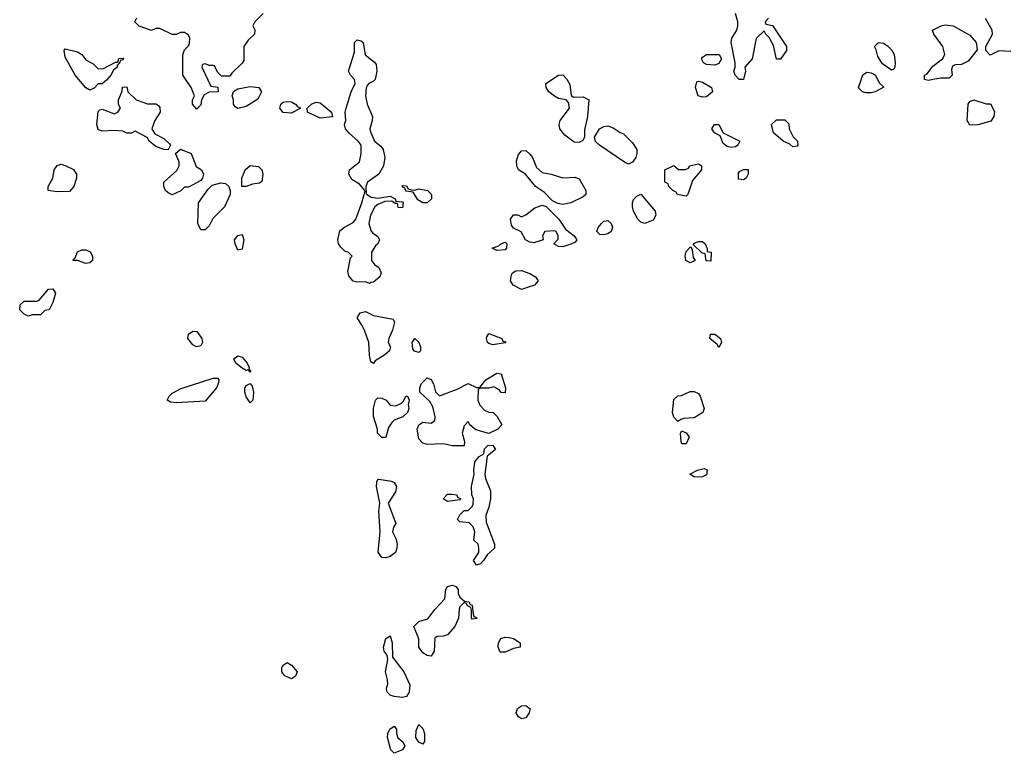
# Model space of a CAD drawing. Header units: inches. Extents: x 2380249 to 2585472, y 382747 to 546448.
# Tile 493 of 626: x 2544388 to 2549178, y 433513 to 437080. Entities that reach past the tile are written whole.
import ezdxf

# ---------------------------------------------------------------- set-up
doc = ezdxf.new("R2010")
doc.units = ezdxf.units.IN
doc.header["$MEASUREMENT"] = 0
doc.layers.add('C5443', color=7, linetype='Continuous')

msp = doc.modelspace()

# ---------------------------------------------------------------- linework, layer by layer
at = {"layer": 'C5443', "color": 4, "elevation": 36}
for points in [[(2545572, 437110), (2545532, 437070), (2545522, 437050), (2545531.2, 437031.1), (2545531, 437010), (2545499.8, 436980.2), (2545478, 436950), (2545478, 436882), (2545470.8, 436869.2), (2545419.6, 436820.4), (2545410, 436806), (2545370, 436806), (2545350, 436826), (2545335.3, 436855.3), (2545330, 436858), (2545310, 436858), (2545290, 436866), (2545278, 436862), (2545274, 436850), (2545318, 436758), (2545352.7, 436752.7), (2545354, 436730), (2545310, 436728), (2545285.4, 436714.6), (2545272, 436690), (2545270, 436666), (2545250, 436646), (2545228.7, 436670), (2545228.7, 436690), (2545238, 436710), (2545222, 436750), (2545182, 436810), (2545182, 436910), (2545190, 436934), (2545210, 436954), (2545214.6, 436965.4), (2545215.3, 436990), (2545210, 437006), (2545190, 437018), (2545170, 437018), (2545150, 437008), (2545130, 437008), (2545070, 437038), (2545050, 437038), (2545028.7, 437028.7), (2544969.1, 437049.1), (2544948, 437070), (2544958, 437090)], [(2548031.6, 437088.4), (2548014, 437070), (2548018, 437058), (2548050, 437052), (2548118, 436950), (2548118, 436930), (2548090, 436888), (2548070, 436888), (2548055.1, 436955.1), (2548034, 436994), (2548018, 437010), (2548010, 437026), (2547971, 436989), (2547951.3, 436890), (2547916, 436850), (2547918.8, 436830), (2547910, 436789.2), (2547888, 436790), (2547868, 436810), (2547862, 436830), (2547868.7, 436850), (2547869, 436870), (2547849.3, 436970), (2547853.2, 436990), (2547876, 437030), (2547880.9, 437050), (2547880.9, 437070), (2547869.5, 437110)], [(2549210, 436926), (2549150.9, 436929.1), (2549110, 436908), (2549088, 436930), (2549088, 436950), (2549121.2, 437010), (2549119, 437030), (2549086.3, 437086.3)]]:
    msp.add_lwpolyline(points, dxfattribs=at)
for points in [[(2548910, 436795.3), (2548870, 436796), (2548830, 436789.4), (2548810, 436785.2), (2548789, 436789), (2548789.3, 436810), (2548802.5, 436817.5), (2548830, 436854.8), (2548878, 436890), (2548888.7, 436911.3), (2548879.3, 436950), (2548835.3, 437010), (2548829.2, 437030), (2548870.9, 437050.9), (2548890, 437054.8), (2548930, 437051.3), (2549010, 437006), (2549041, 436970), (2549045.4, 436934.6), (2549002, 436878), (2548970, 436862), (2548939.6, 436860.4), (2548925.4, 436854.6), (2548921, 436839), (2548924.7, 436810)], [(2546130, 436212.7), (2546190, 436222), (2546214, 436210), (2546218, 436198), (2546250, 436194), (2546254, 436190), (2546250, 436166), (2546230, 436168), (2546226, 436186), (2546214, 436186), (2546198, 436198), (2546163.6, 436196.4), (2546130, 436181.2), (2546116, 436170), (2546094, 436130), (2546086.8, 436090), (2546095.5, 436055.5), (2546103.8, 436043.8), (2546130, 436026.8), (2546138.4, 436010), (2546130.3, 435990), (2546118.7, 435981.3), (2546098.8, 435950), (2546098.8, 435910), (2546114.8, 435890), (2546134.8, 435874.8), (2546146.4, 435850), (2546139.5, 435830), (2546110, 435803.7), (2546096.9, 435803.1), (2546090, 435798), (2546070, 435806), (2546030, 435804), (2546010, 435809.2), (2546000.1, 435820.1), (2545990, 435835.3), (2545984.5, 435855.5), (2545998, 435922), (2546006, 435930), (2545988.4, 435948.4), (2545970, 435955.3), (2545950, 435974), (2545939.3, 435990), (2545935.1, 436010), (2545945.6, 436054.4), (2545967.7, 436072.3), (2546010, 436094), (2546023.7, 436110), (2546053.2, 436190), (2546068, 436248), (2546040.7, 436280.7), (2546003.3, 436303.3), (2545989.3, 436329.3), (2545992.7, 436350), (2546041.2, 436390), (2546049.2, 436430), (2546049, 436470), (2546035.3, 436490), (2545989.2, 436530), (2545973.2, 436550), (2545968.7, 436570), (2545974.5, 436590), (2545972, 436630), (2545976.2, 436650), (2546000.7, 436730), (2546019.3, 436770), (2546017.2, 436790), (2545997, 436810), (2545987.3, 436830), (2546017.2, 436922.8), (2546017, 436970), (2546030, 436983), (2546050, 436977.6), (2546058.4, 436970), (2546068, 436910), (2546114.4, 436874.4), (2546122, 436862), (2546125.3, 436830), (2546117.1, 436790), (2546110, 436780.9), (2546086, 436770), (2546079.1, 436760.9), (2546073.2, 436746.8), (2546070.6, 436710), (2546079.1, 436670), (2546103.8, 436610), (2546103, 436590), (2546090.6, 436550), (2546095.2, 436535.2), (2546114.8, 436490), (2546145.1, 436465.1), (2546156.3, 436450), (2546164.9, 436410), (2546158, 436370), (2546135.5, 436330), (2546080.5, 436290), (2546072.7, 436270), (2546073.7, 436233.7), (2546098, 436218)], [(2548630, 436835.3), (2548585.2, 436865.2), (2548562, 436902), (2548554.6, 436934.6), (2548546, 436950), (2548566, 436970), (2548590, 436966), (2548610, 436954), (2548632.4, 436930), (2548641.6, 436910), (2548647.1, 436872.9), (2548644.7, 436850), (2548639.8, 436840.2)], [(2544770, 436842), (2544796.4, 436843.6), (2544854, 436874), (2544866, 436874), (2544870, 436892), (2544892.7, 436892.7), (2544890, 436886), (2544878, 436882), (2544874, 436870), (2544862, 436858), (2544862, 436850), (2544844.7, 436835.3), (2544832, 436810), (2544810, 436786), (2544790, 436768), (2544770, 436768), (2544750, 436748), (2544730, 436738), (2544710, 436749), (2544657.2, 436810), (2544610, 436898), (2544604, 436930), (2544610, 436938), (2544670, 436924.7), (2544690.7, 436910.7), (2544710, 436884.7), (2544745.4, 436865.4)], [(2547770, 436859), (2547730, 436862.7), (2547715.3, 436870), (2547705.2, 436890), (2547710, 436898), (2547729.5, 436910.5), (2547790.7, 436910.7), (2547802, 436890), (2547790, 436868)], [(2547083.6, 436703.6), (2547130, 436706), (2547156, 436690), (2547151, 436610), (2547135.3, 436544.7), (2547136, 436510), (2547127.3, 436492.7), (2547110, 436482.7), (2547085.4, 436485.4), (2547039.5, 436519.5), (2547016, 436550), (2547012.7, 436570), (2547017.2, 436590), (2547062, 436650), (2547058, 436678), (2547046, 436690), (2547010, 436697.2), (2546990, 436709.2), (2546962, 436730), (2546948.7, 436750), (2546948, 436770), (2547010, 436811.3), (2547030, 436812), (2547050, 436792), (2547064.5, 436764.5), (2547071.6, 436711.6)], [(2548530, 436724), (2548505.2, 436725.2), (2548488, 436730), (2548469.2, 436749.2), (2548490, 436812), (2548510, 436824.7), (2548530, 436822), (2548551.2, 436811.1), (2548570, 436774), (2548591.6, 436751.6), (2548550, 436729)], [(2545010, 436671.3), (2545050, 436671.3), (2545063.6, 436663.6), (2545070, 436654), (2545072, 436630), (2545044.7, 436590), (2545031.3, 436550), (2545044.7, 436524.7), (2545090, 436502), (2545116.9, 436476.9), (2545122, 436470), (2545110, 436448), (2545090, 436448.7), (2545050, 436464), (2545018, 436490), (2545008.4, 436508.4), (2544950, 436538), (2544931.6, 436528.4), (2544910, 436528), (2544890, 436538), (2544850, 436542), (2544790, 436538), (2544770, 436546), (2544764, 436570), (2544770, 436634), (2544778, 436642), (2544790, 436644.7), (2544850, 436622), (2544866, 436630), (2544878, 436650), (2544868.4, 436668.4), (2544868, 436690), (2544887.3, 436732.7), (2544888.4, 436751.6), (2544910, 436754), (2544914, 436730), (2544954, 436690)], [(2545450, 436648.7), (2545436.4, 436656.4), (2545428.8, 436668.9), (2545428.7, 436690), (2545422, 436710), (2545428, 436732), (2545450, 436744.7), (2545510, 436756), (2545552, 436750), (2545564.7, 436730), (2545546.4, 436693.6), (2545490, 436659)], [(2547710, 436704), (2547689, 436710), (2547675.3, 436750), (2547682, 436778), (2547690, 436782), (2547710, 436776), (2547754, 436750), (2547758, 436730), (2547730, 436705.2)], [(2545710, 436626.6), (2545669.5, 436629.5), (2545654, 436650), (2545659, 436670), (2545670, 436678.8), (2545690, 436682.8), (2545710, 436680.7), (2545730.4, 436670.4), (2545738.8, 436658.8), (2545754, 436650)], [(2545850, 436601.2), (2545788, 436630), (2545786, 436650), (2545810, 436670.7), (2545830, 436678.8), (2545850, 436676), (2545904.7, 436630), (2545910, 436608)], [(2549090, 436671), (2549111, 436671), (2549130, 436634), (2549126.8, 436610), (2549112.3, 436587.7), (2549050, 436569.2), (2549010, 436568), (2548998, 436590), (2549002, 436670), (2549010, 436682), (2549029.1, 436690.9)], [(2547350, 436378), (2547330, 436388), (2547208, 436470), (2547190, 436488), (2547184, 436510), (2547209, 436550), (2547230, 436560.7), (2547250, 436564), (2547275.2, 436555.2), (2547310, 436531.3), (2547326, 436526), (2547370, 436482), (2547391, 436450), (2547391, 436430), (2547384.7, 436410), (2547370, 436388)], [(2547850, 436459), (2547830, 436464), (2547810, 436478), (2547796.4, 436516.4), (2547768, 436530), (2547755.3, 436550), (2547768.7, 436570), (2547790, 436570.8), (2547810.8, 436530.8), (2547892, 436490), (2547882, 436470), (2547870, 436462)], [(2548150, 436462), (2548134.6, 436474.6), (2548102, 436490), (2548055.3, 436530), (2548046, 436570), (2548070, 436594), (2548110, 436594), (2548130, 436574), (2548132, 436550), (2548151.2, 436511.1), (2548172, 436490), (2548174, 436470), (2548170, 436466)], [(2545130, 436228.7), (2545110, 436238), (2545098, 436250), (2545088.7, 436270), (2545088.7, 436290), (2545152.7, 436347.3), (2545164, 436370), (2545164, 436390), (2545146, 436430), (2545170, 436451.3), (2545222, 436430), (2545246.4, 436366.4), (2545272, 436350), (2545282, 436330), (2545278, 436310), (2545270, 436298), (2545210, 436266), (2545190, 436266), (2545171.6, 436248.4)], [(2547030.8, 436310.8), (2547090, 436314.8), (2547110, 436306), (2547142.8, 436250), (2547142.8, 436230), (2547130, 436219.3), (2547070, 436189.5), (2547030, 436182), (2547006.3, 436186.3), (2546980.2, 436200.2), (2546940.4, 436240.4), (2546898, 436270), (2546849.1, 436329.1), (2546815.3, 436350), (2546806, 436370), (2546805.6, 436394.4), (2546814.6, 436425.4), (2546830, 436442), (2546850, 436444.7), (2546870, 436426), (2546882.8, 436410), (2546902, 436362), (2546930, 436338), (2546974, 436330)], [(2544570, 436244), (2544526, 436250), (2544526, 436270), (2544548.7, 436310), (2544555.3, 436350), (2544570, 436372), (2544590, 436378), (2544610, 436371.3), (2544650, 436351.3), (2544664.7, 436330), (2544664.7, 436310), (2544651.3, 436270), (2544630, 436245.2)], [(2545490, 436269), (2545468, 436270), (2545469, 436310), (2545485.2, 436350), (2545510, 436370.7), (2545550, 436366), (2545566, 436350), (2545571, 436330), (2545566, 436294), (2545554.8, 436285.2), (2545519.8, 436280.2)], [(2547630, 436222), (2547588.7, 436230), (2547582, 436242), (2547566, 436250), (2547546, 436270), (2547542, 436282), (2547526, 436290), (2547526, 436350), (2547570, 436371.3), (2547592.7, 436352.7), (2547627.3, 436352.7), (2547642, 436358), (2547646, 436370), (2547690, 436378.8), (2547704.7, 436370), (2547704.7, 436350), (2547661, 436299), (2547638, 436230)], [(2547910, 436302), (2547885.6, 436305.6), (2547885.2, 436334.8), (2547890, 436342), (2547910, 436352), (2547932, 436352), (2547932, 436330), (2547922, 436310)], [(2545270, 436058), (2545255.3, 436090), (2545258, 436190), (2545304.1, 436255.9), (2545324.5, 436275.5), (2545366.4, 436286.4), (2545390, 436284.7), (2545404.7, 436270), (2545412, 436250), (2545412, 436230), (2545384.7, 436170), (2545326.8, 436113.2), (2545310, 436078), (2545290, 436058)], [(2546310, 436252), (2546330, 436258), (2546371.3, 436250), (2546390.8, 436230), (2546390.8, 436210), (2546370, 436189.4), (2546349.4, 436189.4), (2546324.7, 436204.7), (2546302, 436242), (2546267.3, 436247.3), (2546262, 436262), (2546250, 436266), (2546250, 436274), (2546270, 436272), (2546278, 436258), (2546292.7, 436252.7)], [(2547430, 436089.2), (2547410, 436095.3), (2547395.3, 436110), (2547374, 436150), (2547369, 436170), (2547368.7, 436190), (2547374.6, 436205.4), (2547390, 436222), (2547410, 436232), (2547478.8, 436150), (2547482.8, 436130), (2547470, 436106)], [(2547030, 435975.3), (2547010, 435978), (2546986, 435990), (2547007.3, 436012.7), (2547008, 436030), (2546998, 436050), (2546990, 436053.2), (2546942, 436050), (2546932, 436030), (2546934, 436010), (2546890, 435995.3), (2546870, 435999), (2546848.7, 436010), (2546828.4, 436048.4), (2546790, 436066), (2546781.2, 436081.2), (2546775.3, 436110), (2546790, 436131.3), (2546810.9, 436130.9), (2546830, 436122), (2546850, 436131.3), (2546894.8, 436165.2), (2546930, 436178), (2546950, 436172), (2547010.3, 436110.3), (2547042.5, 436062.5), (2547084.7, 436030), (2547098, 436010), (2547090, 435998), (2547070, 435988.7)], [(2547230, 436034), (2547210, 436035.3), (2547195.3, 436050), (2547202.7, 436070), (2547219, 436090), (2547230, 436101), (2547250, 436104.7), (2547264.7, 436090), (2547271.3, 436070), (2547264.7, 436050), (2547250, 436039)], [(2545450, 435959), (2545436, 435990), (2545433.2, 436010), (2545450, 436031), (2545470, 436036), (2545479.1, 436010), (2545470, 435964)], [(2546710, 435958), (2546686, 435970), (2546719, 435981), (2546728, 435990), (2546750, 435998), (2546758, 435990), (2546756, 435970), (2546750, 435962)], [(2547750, 435906), (2547727.3, 435907.3), (2547722, 435942), (2547707.3, 435947.3), (2547666, 435986), (2547670, 435994), (2547690, 436002), (2547710, 436002), (2547722, 435990), (2547732.7, 435967.3), (2547732.7, 435952.7), (2547752, 435950)], [(2544710, 435895.3), (2544670, 435908.7), (2544646, 435910), (2544658, 435922), (2544670, 435952), (2544690, 435962), (2544710, 435962), (2544731.2, 435951.1), (2544742, 435930), (2544742, 435910), (2544730, 435898)], [(2547650, 435898), (2547629.3, 435910), (2547625.2, 435930), (2547630, 435954), (2547650, 435974), (2547654, 435974), (2547659.6, 435959.6), (2547663.6, 435923.6), (2547674, 435910), (2547670, 435906)], [(2546830, 435768), (2546789.4, 435789.4), (2546775.3, 435810), (2546780.4, 435839.6), (2546786, 435850), (2546801.2, 435858.8), (2546830, 435860.7), (2546870, 435846.8), (2546898, 435830), (2546910.6, 435810.6), (2546892, 435790)], [(2544430, 435638), (2544410, 435648), (2544388, 435670), (2544390, 435694), (2544410, 435712), (2544470, 435711.3), (2544483.1, 435716.9), (2544528, 435770), (2544550, 435772), (2544562, 435750), (2544550, 435706), (2544531.2, 435668.9), (2544510, 435666), (2544490, 435646), (2544450, 435646)], [(2546110, 435408.7), (2546096.4, 435416.4), (2546089.5, 435449.5), (2546086, 435510), (2546066.6, 435566.6), (2546054, 435594), (2546029, 435630), (2546044.7, 435655.3), (2546070, 435662), (2546110, 435642), (2546204.7, 435624.7), (2546212, 435610), (2546202, 435570), (2546184, 435530), (2546181, 435510), (2546191.3, 435490), (2546187.3, 435470), (2546164.9, 435450), (2546118, 435422)], [(2545250, 435489.5), (2545230, 435499.3), (2545206, 435530), (2545209.4, 435550.6), (2545230, 435566), (2545250, 435564.7), (2545274.8, 435530), (2545277.3, 435510), (2545270, 435495.3)], [(2546690, 435499), (2546670, 435505.2), (2546664, 435510), (2546659, 435530), (2546661.2, 435538.8), (2546670, 435554), (2546734, 435530), (2546738, 435518), (2546754, 435514), (2546750, 435509)], [(2546330, 435462), (2546308.4, 435468.4), (2546300.4, 435480.4), (2546298, 435510), (2546310, 435531), (2546330, 435512), (2546338, 435490), (2546338, 435470)], [(2547790, 435486), (2547780.4, 435500.4), (2547746, 435530), (2547748.4, 435551.6), (2547770, 435551.3), (2547798, 435530), (2547802, 435510)], [(2545510, 435366), (2545498, 435378), (2545490, 435375.3), (2545470, 435385.2), (2545439, 435410), (2545430, 435432), (2545450, 435446), (2545470, 435438.8), (2545494.8, 435410), (2545504.7, 435390), (2545502, 435382), (2545512, 435370)], [(2545150, 435217.2), (2545121.2, 435221.2), (2545106, 435230), (2545115.3, 435250), (2545130, 435264.7), (2545173.6, 435286.4), (2545330, 435338), (2545350, 435338), (2545356, 435330), (2545355.3, 435315.3), (2545346, 435290), (2545290, 435226)], [(2546750, 435266), (2546730, 435268), (2546720.4, 435280.4), (2546694.6, 435294.6), (2546671, 435289), (2546630, 435288), (2546618, 435282), (2546616, 435230), (2546626.4, 435206.4), (2546650, 435182), (2546670, 435172), (2546690.9, 435170.9), (2546711.2, 435151.1), (2546734, 435110), (2546714, 435090), (2546670, 435068), (2546606.6, 435086.6), (2546578, 435110), (2546570, 435126), (2546550, 435106), (2546541, 435070), (2546552, 435030), (2546550, 435008), (2546491.6, 435008.4), (2546450, 435018), (2546370, 435015.3), (2546350, 435022), (2546330, 435042), (2546322, 435090), (2546329.5, 435110.5), (2546350, 435122.8), (2546390, 435118), (2546408.4, 435131.6), (2546408.7, 435150), (2546397.2, 435197.2), (2546384, 435224), (2546335.3, 435270), (2546334, 435290), (2546340.9, 435310), (2546370, 435338.8), (2546390, 435331.3), (2546401, 435310), (2546411.2, 435271.1), (2546430, 435252), (2546516.6, 435283.4), (2546570, 435310.8), (2546610, 435292), (2546627.3, 435292.7), (2546655.3, 435330), (2546710, 435361), (2546730, 435358), (2546751, 435290)], [(2545510, 435218), (2545490, 435246), (2545484, 435270), (2545484, 435290), (2545490, 435302), (2545510, 435312), (2545518.8, 435298.8), (2545524.7, 435270), (2545522, 435230)], [(2547590, 435126), (2547570, 435148), (2547564, 435170), (2547570, 435234), (2547590, 435252), (2547607.3, 435252.7), (2547650, 435272), (2547670, 435272), (2547690, 435262), (2547698, 435250), (2547718, 435190), (2547711.3, 435170), (2547670, 435144), (2547619.6, 435140.4), (2547603.6, 435136.4)], [(2546170, 435049), (2546149.3, 435049.3), (2546129.2, 435070), (2546129, 435090), (2546109.3, 435150.7), (2546109.3, 435190.7), (2546119, 435230), (2546130, 435241), (2546150, 435240.7), (2546170.4, 435230.4), (2546190, 435206.8), (2546218, 435202), (2546244.7, 435215.3), (2546255.3, 435224.7), (2546266, 435250), (2546274, 435250), (2546282, 435230), (2546278, 435210), (2546281, 435190), (2546274.8, 435170), (2546251.3, 435150), (2546210, 435133.2), (2546198.8, 435121.2), (2546183, 435097)], [(2547610, 435018), (2547605.2, 435030), (2547602, 435070), (2547610, 435082), (2547630, 435072), (2547644.7, 435050), (2547630, 435018)], [(2546610, 434428), (2546595.3, 434450), (2546622, 434490), (2546622, 434510), (2546618, 434530), (2546598, 434550), (2546602, 434590), (2546594, 434614), (2546574, 434634), (2546530, 434638), (2546518, 434650), (2546530, 434672), (2546550, 434694), (2546570, 434694), (2546590, 434714), (2546594.6, 434725.4), (2546595.3, 434750), (2546588, 434770), (2546585.2, 434810), (2546599.3, 434870), (2546597.2, 434890), (2546602, 434930), (2546623.1, 434956.9), (2546646, 434970), (2546650, 434994), (2546666, 435010), (2546690, 435012), (2546702, 434990), (2546662, 434958), (2546650.8, 434870), (2546654, 434850), (2546678.8, 434790), (2546678.8, 434750), (2546670.8, 434710), (2546656, 434670), (2546656.9, 434636.9), (2546698, 434530), (2546698, 434510), (2546661.4, 434478.6), (2546644.7, 434450), (2546630, 434435.3)], [(2547690, 434855.3), (2547670, 434858), (2547648, 434870), (2547686, 434890), (2547718, 434898), (2547732, 434892), (2547730, 434868), (2547710, 434858)], [(2546170, 434462.9), (2546150, 434466), (2546131.4, 434491.5), (2546141.2, 434590), (2546134.5, 434690), (2546139.3, 434730), (2546123.5, 434810), (2546126, 434834), (2546130, 434844.7), (2546134.6, 434845.4), (2546196.7, 434836.7), (2546210.3, 434830.3), (2546220.5, 434810), (2546216.2, 434783.8), (2546180.5, 434730), (2546218, 434630), (2546207.1, 434612.9), (2546201, 434590), (2546217.3, 434557.3), (2546223.8, 434530), (2546223, 434510), (2546216, 434490), (2546190, 434469.4)], [(2546470, 434738), (2546448.7, 434751.3), (2546470, 434774), (2546490, 434774), (2546514, 434770), (2546518, 434758), (2546534, 434750), (2546530, 434746)], [(2546590, 434166), (2546586, 434170), (2546586, 434210), (2546582, 434222), (2546566, 434230), (2546562, 434242), (2546550, 434246), (2546530, 434226), (2546525.4, 434214.6), (2546522, 434170), (2546504.7, 434130), (2546470, 434088.7), (2546450, 434082), (2546419.6, 434080.4), (2546406.8, 434073.2), (2546404.7, 434010), (2546390, 433986), (2546370, 433988), (2546350, 434002), (2546329.2, 434029.2), (2546329.4, 434070), (2546306, 434130), (2546330, 434154.8), (2546372.9, 434167.1), (2546407.2, 434212.8), (2546456, 434264), (2546461.2, 434310), (2546470, 434324.7), (2546494, 434330), (2546510, 434324.7), (2546521, 434310), (2546521, 434290), (2546530, 434272), (2546552.7, 434252.7), (2546574, 434250), (2546578, 434238), (2546590, 434234), (2546594, 434190), (2546598, 434178), (2546610, 434174), (2546611.6, 434168.4)], [(2546250, 433784), (2546210, 433789.2), (2546190, 433796), (2546176, 433810), (2546172.3, 433830), (2546179.3, 433850), (2546178, 433870), (2546167.3, 433910), (2546179, 433970), (2546175.3, 433990), (2546160.9, 434010), (2546158, 434030), (2546170, 434071.3), (2546190, 434084.7), (2546199.5, 434050), (2546201.4, 433981.4), (2546256, 433910), (2546286, 433846), (2546282.8, 433810), (2546270, 433788.7)], [(2546750, 434005.2), (2546725.6, 434005.6), (2546715.3, 434030), (2546718, 434050), (2546729.1, 434070.9), (2546750, 434078), (2546770, 434076), (2546790.7, 434070.7), (2546822, 434050), (2546822, 434030), (2546790, 434022.7)], [(2545710, 433875.3), (2545678, 433890), (2545664, 433910), (2545664, 433930), (2545670, 433942), (2545690, 433954), (2545710, 433942), (2545738, 433910), (2545730, 433888)], [(2546830, 433681.2), (2546815.3, 433690), (2546804, 433710), (2546809.2, 433730.8), (2546830, 433744.7), (2546850, 433746), (2546870.8, 433730), (2546866, 433710), (2546850, 433685.2)], [(2546210, 433513.2), (2546193.2, 433530), (2546178, 433590), (2546179.3, 433610), (2546189.3, 433630), (2546210, 433644.7), (2546221, 433630), (2546220.7, 433610), (2546228.1, 433588.1), (2546250.8, 433570.8), (2546261, 433550), (2546250, 433529.3)], [(2546350, 433558), (2546330, 433568), (2546315.3, 433590), (2546316.4, 433623.6), (2546330, 433654), (2546350, 433634), (2546358, 433610), (2546358, 433570)]]:
    msp.add_lwpolyline(points, close=True, dxfattribs=at)

doc.saveas('drawing.dxf')
